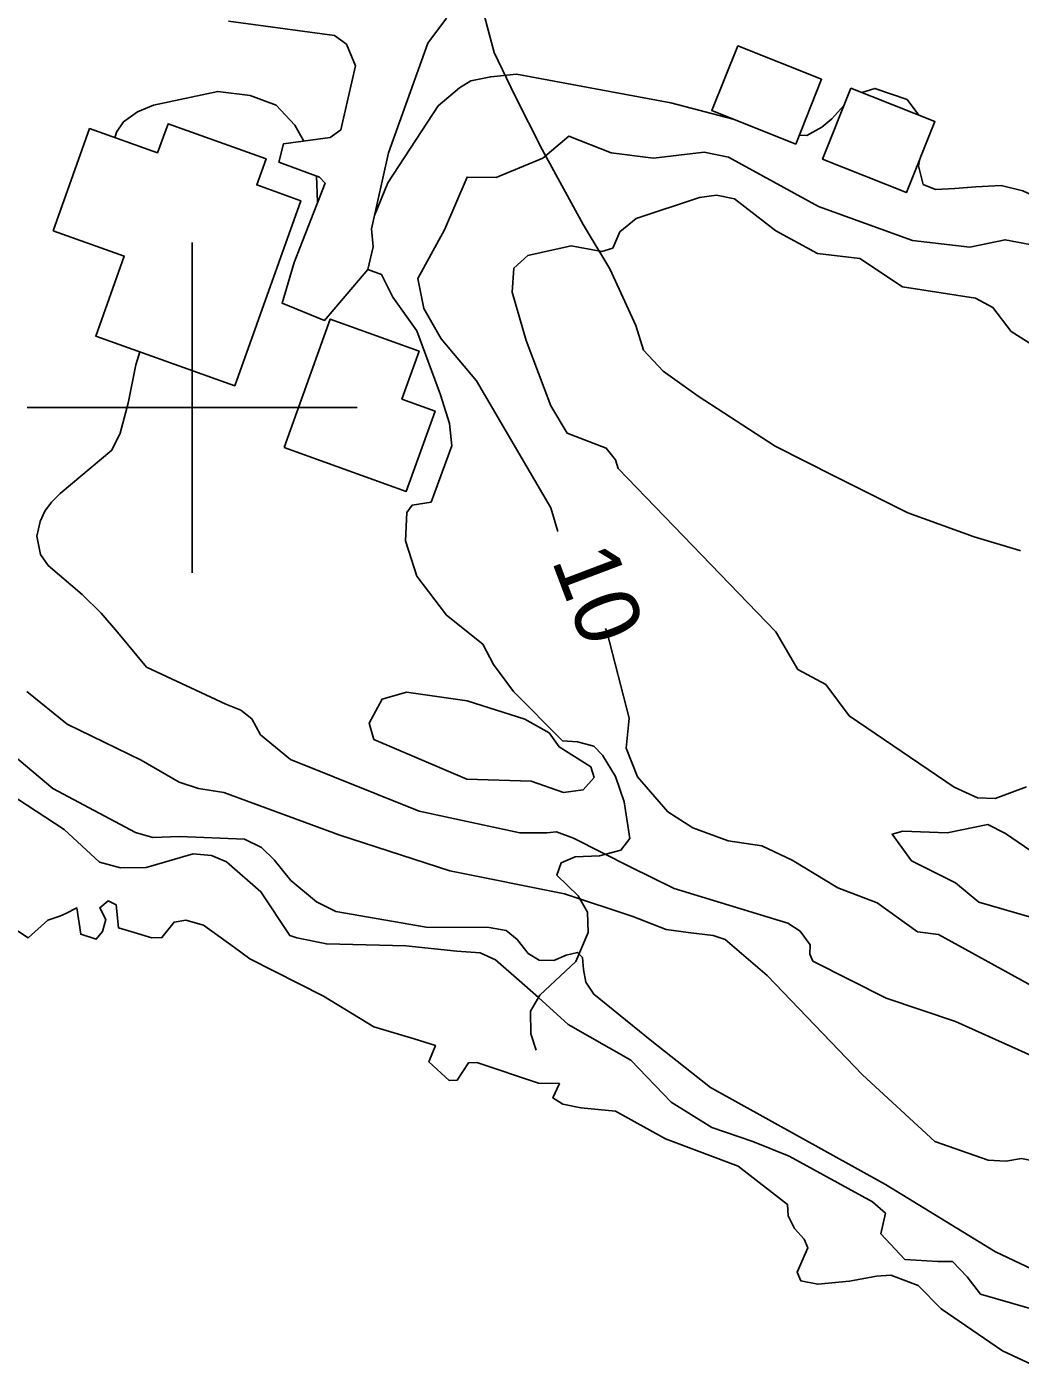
# Model space of a CAD drawing. Extents: x 362852 to 366875, y 5563573 to 5566479.
# Drawn here: x 363390 to 363450.2, y 5564141.9 to 5564223.1 of the extents above; entities that cross this region are included whole.
import ezdxf

# ---------------------------------------------------------------- set-up
doc = ezdxf.new("R2010")
doc.units = 0
for name, color, linetype in [('Niveau 1', 7, 'Continuous'), ('Niveau 19', 7, 'Continuous'), ('Niveau 2', 7, 'Continuous'), ('Niveau 22', 7, 'Continuous'), ('Niveau 31', 7, 'Continuous'), ('Niveau 4', 7, 'Continuous'), ('Niveau 61', 7, 'Continuous')]:
    doc.layers.add(name, color=color, linetype=linetype)

msp = doc.modelspace()

# ---------------------------------------------------------------- linework, layer by layer
at = {"layer": 'Niveau 1'}
for points in [[(363422.16, 5564192.49), (363421.73, 5564193.93), (363417.22, 5564201.62), (363415.09, 5564204.17), (363414.04, 5564206), (363413.68, 5564207.82), (363415.29, 5564210.77), (363416.66, 5564213.97), (363418.42, 5564213.95), (363421.25, 5564215.11), (363422.81, 5564216.44), (363425.39, 5564215.43), (363427.95, 5564215.11), (363431.01, 5564215.47), (363432.49, 5564215.18), (363437.94, 5564212.19), (363443.63, 5564210.13), (363447.1, 5564209.72), (363449.25, 5564210.17), (363450.75, 5564209.88)], [(363467.48, 5564157.4), (363465.16, 5564158.68), (363460.58, 5564160.01), (363454.56, 5564162.49), (363450.65, 5564165.09), (363445.21, 5564168.08), (363443.94, 5564168.24), (363441.49, 5564170), (363439.11, 5564170.91), (363436.34, 5564172.59), (363434.5, 5564173.45), (363432.48, 5564173.75), (363430.33, 5564174.55), (363428.82, 5564175.51), (363426.98, 5564177.64), (363426.29, 5564179.37), (363426.48, 5564181.19), (363425.13, 5564186.43), (363425.03, 5564186.61)], [(363411, 5564179.9), (363410.72, 5564180.88), (363411.51, 5564182.34), (363412.98, 5564182.77), (363416.66, 5564182.24), (363420.16, 5564181.12), (363421.62, 5564180.3), (363422.23, 5564179.44), (363424.16, 5564178.23), (363424.35, 5564177.59), (363423.68, 5564176.85), (363422.5, 5564176.69), (363420.53, 5564177.36), (363416.64, 5564177.48), (363411, 5564179.9)]]:
    msp.add_lwpolyline(points, dxfattribs=at)
at = {"layer": 'Niveau 19'}
msp.add_lwpolyline([(363415.4, 5564223.6), (363414.27, 5564222.08), (363411.89, 5564215.44), (363410.87, 5564210.83), (363410.96, 5564209.74), (363410.64, 5564208.38), (363408.02, 5564205.28), (363405.45, 5564206.33), (363406.18, 5564208.79), (363408.05, 5564213.6), (363407.72, 5564213.96), (363405.26, 5564214.88), (363405.54, 5564215.99), (363408.37, 5564216.36), (363409, 5564216.83), (363409.89, 5564220.71), (363409.35, 5564222.03), (363408.63, 5564222.54), (363402.2, 5564223.41)], dxfattribs=at)
at = {"layer": 'Niveau 2'}
for points in [[(363411.051, 5564211.648), (363411.86, 5564213.63), (363414.9, 5564218.28), (363416.19, 5564219.38), (363416.89, 5564219.8), (363418.09, 5564220.05), (363419.65, 5564220.21), (363428.99, 5564218.46)], [(363395.31, 5564216.35), (363395.41, 5564216.7), (363395.84, 5564217.32), (363396.7, 5564217.93), (363397.66, 5564218.33), (363401.55, 5564219.16), (363403.52, 5564218.92), (363405.08, 5564218.33), (363406.22, 5564217.12), (363406.761, 5564216.15)], [(363440.567, 5564219.094), (363441.35, 5564219.34), (363443.31, 5564218.67), (363444.013, 5564217.72)], [(363428.99, 5564218.46), (363432.765, 5564217.487)], [(363436.776, 5564216.51), (363437.24, 5564216.49), (363438.15, 5564217), (363438.75, 5564217.5), (363439.47, 5564218.3), (363439.484, 5564218.314)], [(363444.086, 5564215.07), (363444, 5564214.65), (363444.29, 5564213.53), (363445.04, 5564213.22), (363446.21, 5564213.27), (363447.48, 5564213.37), (363449, 5564213.45), (363450.32, 5564213.13), (363452.1, 5564212.31), (363453.35, 5564211.72), (363454.31, 5564211.5), (363458.49, 5564211.94), (363462.73, 5564212.41), (363465.4, 5564212.29), (363466.89, 5564212.29), (363467.84, 5564212.56), (363468.77, 5564213.33), (363469.58, 5564214.36), (363470.36, 5564215.18), (363473.22, 5564217.13), (363474.62, 5564217.66), (363475.27, 5564217.75), (363476.21, 5564217.45)], [(363407.541, 5564214.027), (363407.57, 5564213.01), (363407.589, 5564212.413)], [(363425.8, 5564196.32), (363425.65, 5564196.84), (363425.09, 5564197.55), (363422.72, 5564198.45), (363421.72, 5564200.11), (363420.23, 5564204.07), (363419.38, 5564207), (363419.48, 5564208.45), (363420.33, 5564209.21), (363422.97, 5564209.8), (363424.81, 5564209.46), (363425.48, 5564209.66), (363425.9, 5564210.65), (363426.89, 5564211.46), (363430.74, 5564212.73), (363431.76, 5564212.87), (363432.86, 5564212.66), (363435.36, 5564210.72), (363437.89, 5564209.34), (363440.44, 5564209.03), (363443.04, 5564207.31), (363447.45, 5564206.64), (363448.51, 5564206.07), (363449.61, 5564204.62), (363450.92, 5564203.78)], [(363396.59, 5564202.59), (363396.829, 5564203.386)], [(363451.26, 5564160.54), (363446.25, 5564162.8), (363442.04, 5564164.21), (363437.6, 5564166.47), (363437.42, 5564166.89), (363437.43, 5564167.46), (363436.84, 5564168.27), (363436.08, 5564168.76), (363429.2, 5564170.86), (363426.53, 5564172.18), (363423.11, 5564173.92), (363422.08, 5564174.3), (363421.48, 5564174.24), (363419.86, 5564174.24), (363413.76, 5564175.55), (363405.95, 5564178.69), (363404.14, 5564180.18), (363403.61, 5564181.14), (363402.95, 5564181.67), (363402.04, 5564182.04), (363397.24, 5564184.27), (363395.47, 5564186.4), (363394.49, 5564187.54), (363393.33, 5564188.68), (363391.28, 5564190.44), (363390.81, 5564191.11), (363390.6, 5564192.21), (363390.79, 5564193.1), (363391.08, 5564193.73), (363391.48, 5564194.27), (363392.01, 5564194.8), (363395.14, 5564197.43), (363395.65, 5564198.45), (363396.13, 5564200.28), (363396.59, 5564202.59)], [(363425.8, 5564196.32), (363435.35, 5564186.41), (363436.69, 5564184.14), (363438.38, 5564183.23), (363439.8, 5564181.33), (363446.16, 5564177), (363447.57, 5564176.36), (363448.65, 5564176.31), (363450.55, 5564177.03)], [(363451.26, 5564154.3), (363450.24, 5564154.5), (363449.3, 5564154.35), (363448.22, 5564154.4), (363444.99, 5564155.54), (363440.61, 5564159.57), (363434.83, 5564165.59), (363432.29, 5564167.77), (363431.56, 5564168.02), (363430.05, 5564168.2), (363428.72, 5564168.39), (363426.7, 5564169.17), (363422.56, 5564170.55), (363415.6, 5564171.94), (363408.95, 5564174.09), (363401.92, 5564176.69), (363400.39, 5564176.93), (363399.22, 5564177.31), (363396.91, 5564178.65), (363392.43, 5564180.83), (363389.98, 5564182.8)], [(363452.34, 5564147.12), (363448.67, 5564148.84), (363442.01, 5564152.92), (363431.41, 5564158.8), (363427.84, 5564161.62), (363424.33, 5564164.46), (363423.84, 5564165.19), (363423.71, 5564165.95), (363423.65, 5564166.68), (363423.34, 5564166.99), (363422.65, 5564166.82), (363421.91, 5564166.51), (363421.03, 5564166.52), (363420.36, 5564166.92), (363419.69, 5564167.77), (363419.03, 5564168.31), (363418, 5564168.5), (363414.18, 5564168.52), (363408.71, 5564169.48), (363407.53, 5564170.05), (363405.98, 5564171.34), (363404.96, 5564172.6), (363404.2, 5564173.34), (363403.18, 5564173.85), (363399.23, 5564174.01), (363397.62, 5564173.96), (363396.56, 5564174.26), (363391.56, 5564176.92), (363389.13, 5564178.97)], [(363389.38, 5564176.31), (363392.24, 5564174.44), (363394.39, 5564172.46), (363395.66, 5564172.11), (363397.22, 5564172.14), (363400.07, 5564172.96), (363401.18, 5564172.86), (363402.08, 5564172.49), (363404.17, 5564170.67), (363405.91, 5564168.02), (363406.34, 5564167.88), (363408.13, 5564167.51), (363412.94, 5564167.4), (363416.03, 5564167.06), (363417.44, 5564166.97), (363418.37, 5564166.55), (363419.97, 5564165.15), (363420.98, 5564164.27), (363422.78, 5564162.63), (363426.57, 5564160.46), (363429.02, 5564157.91), (363431.48, 5564156.38), (363433.97, 5564155.54), (363436.16, 5564154.65), (363441.21, 5564151.88), (363442, 5564151.2), (363441.71, 5564149.95), (363443.18, 5564148.38), (363445.17, 5564148.27), (363446.05, 5564148.27)], [(363453.43, 5564171.34), (363449.27, 5564174.19), (363448.21, 5564174.75), (363445.73, 5564174.24), (363443.05, 5564174.34), (363442.4, 5564174.15), (363443.57, 5564172.54), (363446.25, 5564171.21), (363447.65, 5564170.03), (363450.72, 5564169.15)], [(363446.05, 5564148.27), (363446.95, 5564147.33), (363447.76, 5564146.29), (363450.76, 5564145.42)]]:
    msp.add_lwpolyline(points, dxfattribs=at)
at = {"layer": 'Niveau 22'}
msp.add_line((363450.18, 5564191.33), (363450.14, 5564191.35), dxfattribs=at)
for points in [[(363450.14, 5564191.35), (363447.37, 5564192.18), (363443.35, 5564193.62), (363438.95, 5564195.83), (363435.32, 5564197.66), (363430.66, 5564200.69), (363428.53, 5564202.22), (363427.34, 5564203.48), (363426.88, 5564204.97), (363425.3, 5564208.42), (363423.69, 5564211.09), (363421.21, 5564215.65), (363419.54, 5564218.91), (363418.29, 5564221.52), (363417.3, 5564225.26)], [(363420.83, 5564161.07), (363420.52, 5564162.05), (363420.49, 5564163.44), (363421.06, 5564164.41), (363423.24, 5564166.44), (363423.98, 5564168.19), (363423.94, 5564169.44), (363423.39, 5564170.41), (363422.1, 5564171.68), (363422.35, 5564172.41), (363423.2, 5564172.79), (363424.68, 5564172.84), (363425.97, 5564173.18), (363426.52, 5564173.89), (363426.17, 5564176.11), (363425.65, 5564177.66), (363424.86, 5564178.95), (363424.33, 5564179.48), (363423.34, 5564179.75), (363422.44, 5564179.81), (363419.46, 5564182.81), (363418.25, 5564184.44), (363417.61, 5564185.66), (363415.41, 5564187.42), (363413.61, 5564189.78), (363412.92, 5564191.92), (363413.01, 5564193.65), (363413.32, 5564194.09), (363414.47, 5564194.28), (363415.73, 5564197.68), (363415.58, 5564199.03), (363415.05, 5564200.78), (363413.62, 5564204.65), (363412.15, 5564206.69), (363411.48, 5564208.06), (363410.64, 5564208.38)]]:
    msp.add_lwpolyline(points, dxfattribs=at)
at = {"layer": 'Niveau 31'}
for points in [[(363433.05, 5564221.93), (363438.13, 5564219.9), (363436.56, 5564215.97), (363431.48, 5564218), (363433.05, 5564221.93)], [(363439.9, 5564219.36), (363444.99, 5564217.33), (363443.27, 5564213.03), (363438.19, 5564215.06), (363439.9, 5564219.36)], [(363391.58, 5564210.72), (363393.79, 5564216.91), (363397.91, 5564215.44), (363398.54, 5564217.19), (363404.48, 5564215.07), (363403.91, 5564213.49), (363406.58, 5564212.54), (363402.58, 5564201.33), (363394.16, 5564204.34), (363395.89, 5564209.18), (363391.58, 5564210.72)], [(363405.57, 5564197.58), (363408.36, 5564205.36), (363413.75, 5564203.43), (363412.71, 5564200.52), (363414.72, 5564199.79), (363412.97, 5564194.92), (363405.57, 5564197.58)]]:
    msp.add_lwpolyline(points, dxfattribs=at)
at = {"layer": 'Niveau 4'}
for points in [[(363388.78, 5564168.72), (363390.07, 5564167.88), (363391.26, 5564168.95), (363391.98, 5564169.19), (363392.35, 5564169.34), (363393.02, 5564169.69), (363393.25, 5564168.09), (363394.19, 5564167.79), (363394.56, 5564168.26), (363394.77, 5564168.98), (363394.4, 5564169.7), (363394.92, 5564170.11), (363395.4, 5564169.87), (363395.54, 5564168.48), (363396.48, 5564168.19), (363397.55, 5564167.88), (363398.17, 5564167.89), (363398.91, 5564168.83), (363399.62, 5564168.94), (363400.69, 5564168.64), (363402.57, 5564167.29), (363403.49, 5564166.61), (363407.96, 5564164.34), (363411, 5564162.48), (363413.44, 5564161.75), (363414.74, 5564161.35), (363414.34, 5564160.36), (363415.56, 5564159.24), (363416.06, 5564159.26), (363416.75, 5564160.31), (363417.24, 5564160.33), (363420.98, 5564159.07), (363422.25, 5564159.04), (363421.85, 5564158.18), (363422.45, 5564157.8), (363423.55, 5564157.57), (363425.64, 5564157.38), (363428.67, 5564155.7), (363433.08, 5564154.04), (363436.07, 5564151.71), (363436.1, 5564151.03), (363436.49, 5564150.26), (363437.07, 5564149.62)], [(363437.07, 5564149.62), (363437.29, 5564149.09), (363436.65, 5564147.62), (363436.88, 5564147.09), (363437.9, 5564146.89), (363439.83, 5564147.08), (363441.46, 5564147.38), (363442.32, 5564147.43), (363443.97, 5564146.8), (363445.38, 5564145.39), (363449.08, 5564142.86), (363451.2, 5564141.86)]]:
    msp.add_lwpolyline(points, dxfattribs=at)
at = {"layer": 'Niveau 61'}
for p, q in [((363400, 5564210), (363400, 5564190)), ((363390, 5564200), (363410, 5564200))]:
    msp.add_line(p, q, dxfattribs=at)

# ---------------------------------------------------------------- texts
at = {"layer": 'Niveau 1'}
msp.add_text('10', height=3.9299, rotation=290.70194, dxfattribs=at).set_placement((363421.75, 5564190.76))

doc.saveas('drawing.dxf')
